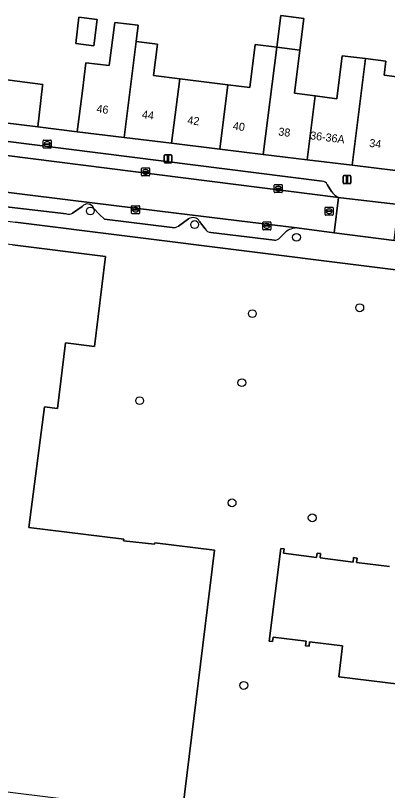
# Model space of a CAD drawing. Extents: x 161692 to 162379, y 380760 to 381678.
# Drawn here: x 162140.9 to 162187.2, y 381316.7 to 381413.3 of the extents above; entities that cross this region are included whole.
import ezdxf

# ---------------------------------------------------------------- set-up
doc = ezdxf.new("R2010")
doc.units = 0
for name, color, linetype in [('IMGEO_Boom', 7, 'Continuous'), ('IMGEO_Brandkraan', 7, 'Continuous'), ('IMGEO_Erf', 7, 'Continuous'), ('IMGEO_Kolk', 7, 'Continuous'), ('IMGEO_Lichtmast', 7, 'Continuous'), ('IMGEO_Pand', 7, 'Continuous'), ('IMGEO_Pand_nummerreeks', 7, 'Continuous'), ('IMGEO_Parkeervlak_open', 7, 'Continuous'), ('IMGEO_Rijbaan_lokaal_open', 7, 'Continuous'), ('IMGEO_Rioolput', 7, 'Continuous'), ('IMGEO_Voetpad_open', 7, 'Continuous')]:
    doc.layers.add(name, color=color, linetype=linetype)

msp = doc.modelspace()

# ---------------------------------------------------------------- linework, layer by layer
at = {"layer": 'IMGEO_Boom'}
for centre in [(162150.192, 381388.979), (162163.197, 381387.285), (162175.899, 381385.697), (162183.786, 381376.917), (162170.391, 381376.181), (162169.089, 381367.578), (162156.335, 381365.333), (162167.863, 381352.598), (162177.862, 381350.73), (162169.325, 381329.838)]:
    msp.add_circle(centre, 0.489, dxfattribs=at)
at = {"layer": 'IMGEO_Brandkraan'}
for p, q in [((162144.311, 381396.889), (162144.311, 381397.741)), ((162144.386, 381397.815), (162145.238, 381397.815)), ((162144.57, 381397.309), (162144.57, 381397.321)), ((162145.008, 381397.272), (162144.61, 381397.272)), ((162144.613, 381397.358), (162145.011, 381397.358)), ((162144.822, 381397.035), (162144.797, 381397.035)), ((162144.799, 381397.595), (162144.824, 381397.595)), ((162145.054, 381397.321), (162145.054, 381397.309)), ((162145.312, 381397.741), (162145.312, 381396.889)), ((162145.238, 381396.815), (162144.386, 381396.815))]:
    msp.add_line(p, q, dxfattribs=at)
for points in [[(162144.311, 381396.889), (162144.311, 381397.741)], [(162144.386, 381397.815), (162145.238, 381397.815)], [(162145.312, 381397.741), (162145.312, 381396.889)], [(162145.238, 381396.815), (162144.386, 381396.815)]]:
    msp.add_lwpolyline(points, dxfattribs=at)
for centre, radius, start, end in [((162144.388, 381397.739), 0.0765, 91.55205, 178.44795), ((162144.388, 381397.739), 0.0765, 91.55205, 178.44795), ((162144.61, 381397.318), 0.0403, 85.87752, 175.75265), ((162144.607, 381397.308), 0.0366, 178.93798, 274.71019), ((162145.011, 381397.315), 0.043, 264.86636, 352.45326), ((162145.015, 381397.32), 0.0386, 1.73085, 96.63898), ((162145.236, 381397.739), 0.0765, 1.55205, 88.44795), ((162145.236, 381397.739), 0.0765, 1.55205, 88.44795), ((162144.388, 381396.891), 0.0765, 181.55205, 268.44795), ((162144.388, 381396.891), 0.0765, 181.55205, 268.44795), ((162145.236, 381396.891), 0.0765, 271.55205, 358.44795), ((162145.236, 381396.891), 0.0765, 271.55205, 358.44795)]:
    msp.add_arc(centre, radius, start, end, dxfattribs=at)
for centre, major_axis, ratio, start_param, end_param in [((162144.798, 381397.315), (-0.387, 0.002), 0.722429, 4.712389, 7.853982), ((162144.823, 381397.315), (-0.39, 0.002), 0.717154, 1.570796, 4.712389)]:
    msp.add_ellipse(centre, major_axis=major_axis, ratio=ratio, start_param=start_param, end_param=end_param, dxfattribs=at)
at = {"layer": 'IMGEO_Erf'}
for points in [[(162138.765, 381405.449), (162144.263, 381404.757), (162144.242, 381404.594), (162143.62, 381399.457), (162148.562, 381398.855), (162149.206, 381403.972), (162149.645, 381407.463), (162152.541, 381407.099), (162153.246, 381412.487), (162156.164, 381412.147), (162155.905, 381410.09), (162158.575, 381409.778), (162158.083, 381405.866), (162161.33, 381405.458), (162167.346, 381404.701), (162170.088, 381404.356), (162170.763, 381409.726), (162173.433, 381409.39), (162173.931, 381413.347), (162176.827, 381412.983), (162176.329, 381409.026), (162175.652, 381403.645), (162178.215, 381403.323), (162180.939, 381402.98), (162181.614, 381408.339), (162184.503, 381407.976), (162187.061, 381407.654), (162186.84, 381405.899), (162189.664, 381405.543)], [(162208.878, 381232.259), (162227.066, 381376.397), (162227.235, 381376.39), (162227.307, 381376.913), (162226.777, 381376.984), (162226.745, 381376.844), (162140.834, 381387.594)], [(162140.498, 381384.744), (162152.097, 381383.312), (162150.707, 381372.093), (162147.104, 381372.539), (162146.102, 381364.353), (162144.484, 381364.551), (162142.531, 381349.53), (162154.36, 381348.077), (162154.335, 381347.878), (162158.194, 381347.428), (162158.218, 381347.626), (162165.679, 381346.706), (162161.625, 381313.867)], [(162190.682, 381329.74), (162181.159, 381330.929), (162181.64, 381334.779), (162177.539, 381335.283), (162177.465, 381334.741), (162177.038, 381334.793), (162177.104, 381335.339), (162172.98, 381335.85), (162172.912, 381335.304), (162172.492, 381335.356), (162173.926, 381346.916), (162174.355, 381346.861), (162174.286, 381346.316), (162178.393, 381345.798), (162178.472, 381346.344), (162178.903, 381346.289), (162178.833, 381345.743), (162182.947, 381345.223), (162183.018, 381345.77), (162183.447, 381345.718), (162183.381, 381345.172), (162187.495, 381344.654)]]:
    msp.add_lwpolyline(points, dxfattribs=at)
msp.add_lwpolyline([(162150.617, 381409.565), (162148.366, 381409.84), (162148.769, 381413.137), (162151.019, 381412.863)], close=True, dxfattribs=at)
at = {"layer": 'IMGEO_Kolk'}
for p, q in [((162156.577, 381393.43), (162156.577, 381394.282)), ((162156.652, 381394.356), (162157.504, 381394.356)), ((162157.578, 381394.282), (162157.578, 381393.43)), ((162157.504, 381393.356), (162156.652, 381393.356)), ((162156.836, 381393.85), (162156.836, 381393.862)), ((162157.274, 381393.813), (162156.876, 381393.813)), ((162156.879, 381393.899), (162157.277, 381393.899)), ((162157.088, 381393.576), (162157.063, 381393.576)), ((162157.065, 381394.136), (162157.09, 381394.136)), ((162157.32, 381393.862), (162157.32, 381393.85)), ((162173.127, 381391.354), (162173.127, 381392.206)), ((162173.202, 381392.28), (162174.054, 381392.28)), ((162174.128, 381392.206), (162174.128, 381391.354)), ((162174.054, 381391.28), (162173.202, 381391.28)), ((162173.386, 381391.774), (162173.386, 381391.786)), ((162173.824, 381391.737), (162173.426, 381391.737)), ((162173.429, 381391.823), (162173.827, 381391.823)), ((162173.638, 381391.5), (162173.613, 381391.5)), ((162173.615, 381392.06), (162173.64, 381392.06)), ((162173.87, 381391.786), (162173.87, 381391.774)), ((162155.325, 381388.711), (162155.325, 381389.563)), ((162155.4, 381389.637), (162156.252, 381389.637)), ((162155.813, 381389.417), (162155.838, 381389.417)), ((162156.326, 381389.563), (162156.326, 381388.711)), ((162156.252, 381388.637), (162155.4, 381388.637)), ((162155.584, 381389.131), (162155.584, 381389.143)), ((162156.022, 381389.094), (162155.624, 381389.094)), ((162155.627, 381389.18), (162156.025, 381389.18)), ((162155.836, 381388.857), (162155.811, 381388.857)), ((162156.068, 381389.143), (162156.068, 381389.131)), ((162171.703, 381386.7), (162171.703, 381387.552)), ((162171.778, 381387.626), (162172.63, 381387.626)), ((162172.191, 381387.406), (162172.216, 381387.406)), ((162172.704, 381387.552), (162172.704, 381386.7)), ((162172.63, 381386.626), (162171.778, 381386.626)), ((162171.962, 381387.12), (162171.962, 381387.132)), ((162172.4, 381387.083), (162172.002, 381387.083)), ((162172.005, 381387.169), (162172.403, 381387.169)), ((162172.214, 381386.846), (162172.189, 381386.846)), ((162172.446, 381387.132), (162172.446, 381387.12))]:
    msp.add_line(p, q, dxfattribs=at)
for points in [[(162156.577, 381393.43), (162156.577, 381394.282)], [(162156.652, 381394.356), (162157.504, 381394.356)], [(162157.578, 381394.282), (162157.578, 381393.43)], [(162157.504, 381393.356), (162156.652, 381393.356)], [(162173.127, 381391.354), (162173.127, 381392.206)], [(162173.202, 381392.28), (162174.054, 381392.28)], [(162174.128, 381392.206), (162174.128, 381391.354)], [(162174.054, 381391.28), (162173.202, 381391.28)], [(162155.325, 381388.711), (162155.325, 381389.563)], [(162155.4, 381389.637), (162156.252, 381389.637)], [(162156.326, 381389.563), (162156.326, 381388.711)], [(162156.252, 381388.637), (162155.4, 381388.637)], [(162171.703, 381386.7), (162171.703, 381387.552)], [(162171.778, 381387.626), (162172.63, 381387.626)], [(162172.704, 381387.552), (162172.704, 381386.7)], [(162172.63, 381386.626), (162171.778, 381386.626)]]:
    msp.add_lwpolyline(points, dxfattribs=at)
for centre, radius, start, end in [((162156.654, 381394.28), 0.0765, 91.55205, 178.44795), ((162156.654, 381394.28), 0.0765, 91.55205, 178.44795), ((162157.502, 381394.28), 0.0765, 1.55205, 88.44795), ((162157.502, 381394.28), 0.0765, 1.55205, 88.44795), ((162156.654, 381393.432), 0.0765, 181.55205, 268.44795), ((162156.654, 381393.432), 0.0765, 181.55205, 268.44795), ((162156.876, 381393.859), 0.0403, 85.87752, 175.75265), ((162156.873, 381393.849), 0.0366, 178.93798, 274.71019), ((162157.277, 381393.856), 0.043, 264.86636, 352.45326), ((162157.281, 381393.861), 0.0386, 1.73085, 96.63898), ((162157.502, 381393.432), 0.0765, 271.55205, 358.44795), ((162157.502, 381393.432), 0.0765, 271.55205, 358.44795), ((162173.204, 381392.204), 0.0765, 91.55205, 178.44795), ((162173.204, 381392.204), 0.0765, 91.55205, 178.44795), ((162174.052, 381392.204), 0.0765, 1.55205, 88.44795), ((162174.052, 381392.204), 0.0765, 1.55205, 88.44795), ((162173.204, 381391.356), 0.0765, 181.55205, 268.44795), ((162173.204, 381391.356), 0.0765, 181.55205, 268.44795), ((162173.426, 381391.783), 0.0403, 85.87752, 175.75265), ((162173.423, 381391.773), 0.0366, 178.93798, 274.71019), ((162173.827, 381391.78), 0.043, 264.86636, 352.45326), ((162173.831, 381391.785), 0.0386, 1.73085, 96.63898), ((162174.052, 381391.356), 0.0765, 271.55205, 358.44795), ((162174.052, 381391.356), 0.0765, 271.55205, 358.44795), ((162155.402, 381389.561), 0.0765, 91.55205, 178.44795), ((162155.402, 381389.561), 0.0765, 91.55205, 178.44795), ((162156.25, 381389.561), 0.0765, 1.55205, 88.44795), ((162156.25, 381389.561), 0.0765, 1.55205, 88.44795), ((162155.402, 381388.713), 0.0765, 181.55205, 268.44795), ((162155.402, 381388.713), 0.0765, 181.55205, 268.44795), ((162155.624, 381389.14), 0.0403, 85.87752, 175.75265), ((162155.621, 381389.13), 0.0366, 178.93798, 274.71019), ((162156.025, 381389.137), 0.043, 264.86636, 352.45326), ((162156.029, 381389.142), 0.0386, 1.73085, 96.63898), ((162156.25, 381388.713), 0.0765, 271.55205, 358.44795), ((162156.25, 381388.713), 0.0765, 271.55205, 358.44795), ((162171.78, 381387.55), 0.0765, 91.55205, 178.44795), ((162171.78, 381387.55), 0.0765, 91.55205, 178.44795), ((162172.628, 381387.55), 0.0765, 1.55205, 88.44795), ((162172.628, 381387.55), 0.0765, 1.55205, 88.44795), ((162171.78, 381386.702), 0.0765, 181.55205, 268.44795), ((162171.78, 381386.702), 0.0765, 181.55205, 268.44795), ((162172.002, 381387.129), 0.0403, 85.87752, 175.75265), ((162171.999, 381387.119), 0.0366, 178.93798, 274.71019), ((162172.403, 381387.126), 0.043, 264.86636, 352.45326), ((162172.407, 381387.131), 0.0386, 1.73085, 96.63898), ((162172.628, 381386.702), 0.0765, 271.55205, 358.44795), ((162172.628, 381386.702), 0.0765, 271.55205, 358.44795)]:
    msp.add_arc(centre, radius, start, end, dxfattribs=at)
for centre, major_axis, ratio, start_param, end_param in [((162157.064, 381393.856), (-0.387, 0.002), 0.722429, 4.712389, 7.853982), ((162157.089, 381393.856), (-0.39, 0.002), 0.717154, 1.570796, 4.712389), ((162173.614, 381391.78), (-0.387, 0.002), 0.722429, 4.712389, 7.853982), ((162173.639, 381391.78), (-0.39, 0.002), 0.717154, 1.570796, 4.712389), ((162155.812, 381389.137), (-0.387, 0.002), 0.722429, 4.712389, 7.853982), ((162155.837, 381389.137), (-0.39, 0.002), 0.717154, 1.570796, 4.712389), ((162172.19, 381387.126), (-0.387, 0.002), 0.722429, 4.712389, 7.853982), ((162172.215, 381387.126), (-0.39, 0.002), 0.717154, 1.570796, 4.712389)]:
    msp.add_ellipse(centre, major_axis=major_axis, ratio=ratio, start_param=start_param, end_param=end_param, dxfattribs=at)
at = {"layer": 'IMGEO_Lichtmast'}
for p, q in [((162159.375, 381395.075), (162159.375, 381395.875)), ((162159.375, 381395.875), (162159.375, 381395.075)), ((162159.475, 381395.975), (162160.265, 381395.975)), ((162160.265, 381395.975), (162159.475, 381395.975)), ((162160.365, 381395.875), (162160.365, 381395.075)), ((162160.365, 381395.075), (162160.365, 381395.875)), ((162160.265, 381394.975), (162159.475, 381394.975)), ((162159.475, 381394.975), (162160.265, 381394.975)), ((162181.701, 381392.485), (162181.701, 381393.285)), ((162181.701, 381393.285), (162181.701, 381392.485)), ((162181.801, 381393.385), (162182.591, 381393.385)), ((162182.591, 381393.385), (162181.801, 381393.385)), ((162182.691, 381393.285), (162182.691, 381392.485)), ((162182.691, 381392.485), (162182.691, 381393.285)), ((162182.591, 381392.385), (162181.801, 381392.385)), ((162181.801, 381392.385), (162182.591, 381392.385))]:
    msp.add_line(p, q, dxfattribs=at)
for points in [[(162159.795, 381395.85), (162159.945, 381395.85), (162159.945, 381395.1), (162159.795, 381395.1), (162159.795, 381395.85)], [(162182.121, 381393.26), (162182.271, 381393.26), (162182.271, 381392.51), (162182.121, 381392.51), (162182.121, 381393.26)]]:
    msp.add_lwpolyline(points, dxfattribs=at)
for centre, start, end in [((162159.475, 381395.875), 90, 180), ((162159.475, 381395.875), 90, 180), ((162160.265, 381395.875), 0, 90), ((162160.265, 381395.875), 360, 90), ((162159.475, 381395.075), 180, 270), ((162159.475, 381395.075), 180, 270), ((162160.265, 381395.075), 270, 0), ((162160.265, 381395.075), 270, 0), ((162181.801, 381393.285), 90, 180), ((162181.801, 381393.285), 90, 180), ((162182.591, 381393.285), 0, 90), ((162182.591, 381393.285), 360, 90), ((162181.801, 381392.485), 180, 270), ((162181.801, 381392.485), 180, 270), ((162182.591, 381392.485), 270, 0), ((162182.591, 381392.485), 270, 0)]:
    msp.add_arc(centre, 0.1, start, end, dxfattribs=at)
at = {"layer": 'IMGEO_Pand'}
for points in [[(162148.366, 381409.84), (162150.617, 381409.565), (162151.019, 381412.863), (162148.769, 381413.137)], [(162173.433, 381409.39), (162176.329, 381409.026), (162176.827, 381412.983), (162173.931, 381413.347)], [(162155.905, 381410.09), (162156.164, 381412.147), (162153.246, 381412.487), (162152.541, 381407.099), (162149.645, 381407.463), (162149.206, 381403.972), (162148.562, 381398.855), (162154.402, 381398.143)], [(162139.391, 381410.428), (162130.764, 381411.519), (162130.737, 381411.303), (162129.583, 381402.27), (162130.393, 381401.084), (162143.62, 381399.457), (162144.242, 381404.594), (162144.263, 381404.757), (162138.765, 381405.449), (162139.203, 381408.932), (162139.34, 381410.02)], [(162161.33, 381405.458), (162158.083, 381405.866), (162158.575, 381409.778), (162155.905, 381410.09), (162154.402, 381398.143), (162160.319, 381397.423)], [(162166.338, 381396.689), (162171.752, 381396.03), (162173.433, 381409.39), (162170.763, 381409.726), (162170.088, 381404.356), (162167.346, 381404.701)], [(162177.213, 381395.364), (162178.215, 381403.323), (162175.652, 381403.645), (162176.329, 381409.026), (162173.433, 381409.39), (162171.752, 381396.03)], [(162184.503, 381407.976), (162181.614, 381408.339), (162180.939, 381402.98), (162178.215, 381403.323), (162177.213, 381395.364), (162182.83, 381394.68)], [(162189.713, 381405.537), (162189.664, 381405.543), (162186.84, 381405.899), (162187.061, 381407.654), (162184.503, 381407.976), (162182.83, 381394.68), (162188.264, 381394.018), (162188.888, 381398.979)], [(162166.338, 381396.689), (162167.346, 381404.701), (162161.33, 381405.458), (162160.319, 381397.423)], [(162134.432, 381317.237), (162161.625, 381313.867), (162165.679, 381346.706), (162158.218, 381347.626), (162158.194, 381347.428), (162154.335, 381347.878), (162154.36, 381348.077), (162142.531, 381349.53), (162144.484, 381364.551), (162146.102, 381364.353), (162147.104, 381372.539), (162150.707, 381372.093), (162152.097, 381383.312), (162140.498, 381384.744), (162137.56, 381385.107), (162136.618, 381385.223), (162132.353, 381350.918), (162131.982, 381347.932), (162131.095, 381340.794), (162136.871, 381340.077), (162136.549, 381337.414), (162135.685, 381337.52), (162133.628, 381320.511), (162134.819, 381320.363)]]:
    msp.add_lwpolyline(points, close=True, dxfattribs=at)
msp.add_lwpolyline([(162187.495, 381344.654), (162183.381, 381345.172), (162183.447, 381345.718), (162183.018, 381345.77), (162182.947, 381345.223), (162178.833, 381345.743), (162178.903, 381346.289), (162178.472, 381346.344), (162178.393, 381345.798), (162174.286, 381346.316), (162174.355, 381346.861), (162173.926, 381346.916), (162172.492, 381335.356), (162172.912, 381335.304), (162172.98, 381335.85), (162177.104, 381335.339), (162177.038, 381334.793), (162177.465, 381334.741), (162177.539, 381335.283), (162181.64, 381334.779), (162181.159, 381330.929), (162190.682, 381329.74)], dxfattribs=at)
at = {"layer": 'IMGEO_Parkeervlak_open'}
for points in [[(162179.108, 381392.706), (162139.264, 381397.72)], [(162136.43, 381396.305), (162181.151, 381390.667)], [(162180.256, 381391.421), (162179.745, 381392.278)], [(162175.935, 381386.867), (162160.895, 381388.723), (162147.727, 381390.348), (162134.619, 381391.965)], [(162138.252, 381389.676), (162147.201, 381388.62)], [(162147.979, 381388.716), (162149.187, 381389.534)], [(162150.589, 381389.342), (162151.326, 381388.523), (162151.964, 381387.959), (162160.41, 381386.907)], [(162161.171, 381387.088), (162162.438, 381387.981)], [(162163.819, 381387.689), (162164.505, 381386.742)], [(162165.198, 381386.318), (162173.136, 381385.332)], [(162173.83, 381385.633), (162174.553, 381386.368)]]:
    msp.add_lwpolyline(points, dxfattribs=at)
for centre, radius, start, end in [((162178.99, 381391.843), 0.871, 29.97774, 82.22799), ((162182.182, 381392.799), 2.368, 215.58143, 244.1931), ((162149.834, 381389.046), 0.811, 21.44003, 142.96399), ((162147.475, 381389.598), 1.016, 254.34491, 299.72381), ((162162.995, 381387.206), 0.955, 30.39792, 125.72441), ((162160.509, 381388.183), 1.28, 265.58077, 301.17708), ((162165.228, 381387.145), 0.827, 209.13455, 267.94615), ((162175.969, 381384.61), 2.257, 90.85948, 128.84687), ((162173.158, 381386.232), 0.9, 268.60262, 318.29184)]:
    msp.add_arc(centre, radius, start, end, dxfattribs=at)
at = {"layer": 'IMGEO_Rijbaan_lokaal_open'}
for points in [[(162136.43, 381396.305), (162134.204, 381396.604), (162133.762, 381392.05), (162134.619, 381391.965), (162147.727, 381390.348), (162160.895, 381388.723), (162175.935, 381386.867), (162180.614, 381386.264), (162181.151, 381390.667)], [(162181.151, 381390.667), (162180.614, 381386.264), (162188.097, 381385.318), (162188.631, 381389.768), (162181.435, 381390.631)]]:
    msp.add_lwpolyline(points, close=True, dxfattribs=at)
at = {"layer": 'IMGEO_Rioolput'}
for p, q in [((162179.46, 381388.529), (162179.46, 381389.381)), ((162179.535, 381389.455), (162180.387, 381389.455)), ((162180.461, 381389.381), (162180.461, 381388.529)), ((162180.387, 381388.455), (162179.535, 381388.455)), ((162179.719, 381388.949), (162179.719, 381388.961)), ((162180.157, 381388.912), (162179.759, 381388.912)), ((162179.762, 381388.998), (162180.16, 381388.998)), ((162179.971, 381388.675), (162179.946, 381388.675)), ((162179.948, 381389.235), (162179.973, 381389.235)), ((162180.203, 381388.961), (162180.203, 381388.949))]:
    msp.add_line(p, q, dxfattribs=at)
for points in [[(162179.46, 381388.529), (162179.46, 381389.381)], [(162179.535, 381389.455), (162180.387, 381389.455)], [(162180.461, 381389.381), (162180.461, 381388.529)], [(162180.387, 381388.455), (162179.535, 381388.455)]]:
    msp.add_lwpolyline(points, dxfattribs=at)
for centre, radius, start, end in [((162179.537, 381389.379), 0.0765, 91.55205, 178.44795), ((162179.537, 381389.379), 0.0765, 91.55205, 178.44795), ((162180.385, 381389.379), 0.0765, 1.55205, 88.44795), ((162180.385, 381389.379), 0.0765, 1.55205, 88.44795), ((162179.537, 381388.531), 0.0765, 181.55205, 268.44795), ((162179.537, 381388.531), 0.0765, 181.55205, 268.44795), ((162179.759, 381388.958), 0.0403, 85.87752, 175.75265), ((162179.756, 381388.948), 0.0366, 178.93798, 274.71019), ((162180.16, 381388.955), 0.043, 264.86636, 352.45326), ((162180.164, 381388.96), 0.0386, 1.73085, 96.63898), ((162180.385, 381388.531), 0.0765, 271.55205, 358.44795), ((162180.385, 381388.531), 0.0765, 271.55205, 358.44795)]:
    msp.add_arc(centre, radius, start, end, dxfattribs=at)
for centre, major_axis, ratio, start_param, end_param in [((162179.947, 381388.955), (-0.387, 0.002), 0.722429, 4.712389, 7.853982), ((162179.972, 381388.955), (-0.39, 0.002), 0.717154, 1.570796, 4.712389)]:
    msp.add_ellipse(centre, major_axis=major_axis, ratio=ratio, start_param=start_param, end_param=end_param, dxfattribs=at)
at = {"layer": 'IMGEO_Voetpad_open'}
for points in [[(162171.752, 381396.03), (162166.338, 381396.689), (162160.319, 381397.423), (162154.402, 381398.143), (162148.562, 381398.855), (162143.62, 381399.457), (162130.393, 381401.084), (162129.583, 381402.27), (162128.284, 381402.736)], [(162139.264, 381397.72), (162179.108, 381392.706)], [(162247.768, 381386.434), (162245.117, 381386.751), (162239.444, 381387.471), (162239.261, 381387.494), (162234.136, 381388.149), (162228.678, 381388.846), (162223.101, 381389.559), (162222.085, 381389.681), (162216.724, 381390.355), (162211.094, 381391.064), (162205.724, 381391.739), (162200.166, 381392.439), (162194.962, 381393.093), (162189.259, 381393.811), (162188.264, 381394.018), (162182.83, 381394.68), (162177.213, 381395.364), (162171.752, 381396.03)], [(162179.745, 381392.278), (162180.256, 381391.421)], [(162181.151, 381390.667), (162181.435, 381390.631), (162188.631, 381389.768)], [(162147.201, 381388.62), (162138.252, 381389.676)], [(162149.187, 381389.534), (162147.979, 381388.716)], [(162160.41, 381386.907), (162151.964, 381387.959), (162151.326, 381388.523), (162150.589, 381389.342)], [(162127.915, 381389.07), (162134.218, 381388.422), (162137.883, 381387.964), (162140.834, 381387.594), (162226.745, 381376.844), (162226.777, 381376.984), (162227.307, 381376.913), (162229.21, 381376.71)], [(162162.438, 381387.981), (162161.171, 381387.088)], [(162164.505, 381386.742), (162163.819, 381387.689)], [(162214.036, 381382.082), (162188.097, 381385.318), (162180.614, 381386.264), (162175.935, 381386.867)], [(162173.136, 381385.332), (162165.198, 381386.318)], [(162174.553, 381386.368), (162173.83, 381385.633)]]:
    msp.add_lwpolyline(points, dxfattribs=at)
for centre, radius, start, end in [((162178.99, 381391.843), 0.871, 29.97774, 82.22799), ((162182.182, 381392.799), 2.368, 215.58143, 244.1931), ((162149.834, 381389.046), 0.811, 21.44003, 142.96399), ((162147.475, 381389.598), 1.016, 254.34491, 299.72381), ((162162.995, 381387.206), 0.955, 30.39792, 125.72441), ((162160.509, 381388.183), 1.28, 265.58077, 301.17708), ((162165.228, 381387.145), 0.827, 209.13455, 267.94615), ((162175.969, 381384.61), 2.257, 90.85948, 128.84687), ((162173.158, 381386.232), 0.9, 268.60262, 318.29184)]:
    msp.add_arc(centre, radius, start, end, dxfattribs=at)

# ---------------------------------------------------------------- texts
at = {"layer": 'IMGEO_Pand_nummerreeks'}
for s, rotation, p in [('46', 352.82657, (162150.911, 381401.258)), ('44', 352.82657, (162156.58, 381400.544)), ('42', 352.82843, (162162.246, 381399.832)), ('40', 352.82843, (162167.921, 381399.118)), ('38', 352.82843, (162173.59, 381398.405)), ('36-36A', 352.83004, (162177.56, 381397.927)), ('34', 352.82657, (162184.925, 381396.978))]:
    msp.add_text(s, height=1, rotation=rotation, dxfattribs=at).set_placement(p)

doc.saveas('drawing.dxf')
